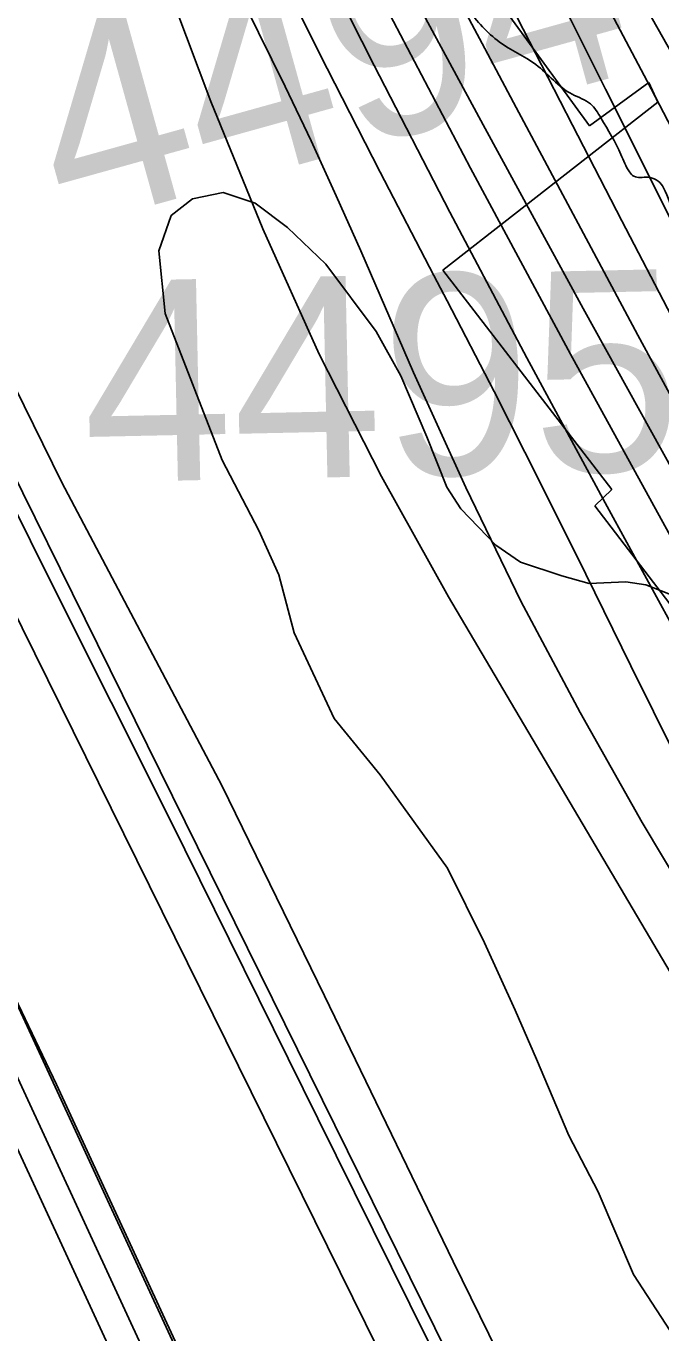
# Model space of a CAD drawing. Extents: x 3297772 to 3335630, y 634068 to 659439.
# Drawn here: x 3312623 to 3312939, y 651184 to 651834 of the extents above; entities that cross this region are included whole.
import ezdxf

# ---------------------------------------------------------------- set-up
doc = ezdxf.new("R2010")
doc.units = 0
for name, color, linetype in [('V-FLOD-BASE', 7, 'Continuous'), ('V-LEVE-TOET', 7, 'Continuous'), ('V-RIVR-EDGE', 7, 'Continuous'), ('V-ROAD-CNTR', 7, 'Continuous'), ('V-RRAP-RVMT', 7, 'Continuous'), ('V-SITE-VEGE', 7, 'Continuous'), ('V-SURV-IDEN', 7, 'Continuous'), ('V-SURV-LINE', 7, 'Continuous'), ('V-TOPO-DPTH', 7, 'Continuous'), ('V-TOPO-MAJR', 7, 'Continuous'), ('V-TOPO-MINR', 7, 'Continuous'), ('V-TOPO-WATR', 7, 'Continuous')]:
    doc.layers.add(name, color=color, linetype=linetype)

msp = doc.modelspace()

# ---------------------------------------------------------------- linework, layer by layer
at = {"layer": 'V-FLOD-BASE'}
msp.add_lwpolyline([(3312512.69, 651835.18), (3312526.62, 651794.39), (3312535.14, 651769), (3312547.52, 651735.91), (3312571.48, 651686.67), (3312636.41, 651555.89), (3312695.15, 651438.95), (3312768.58, 651290.47), (3312869.07, 651087.37), (3312891.47, 651048.91), (3312896.87, 651043.53), (3312905.36, 651036.62), (3312918.46, 651032.02), (3312956.97, 651025.94), (3312986.24, 651020.6)], dxfattribs=at)
at = {"layer": 'V-LEVE-TOET'}
for points in [[(3312540.81, 651834.27), (3312557.06, 651785.05), (3312570.99, 651743.52), (3312598.78, 651692.79), (3312641.27, 651606.69), (3312720.8, 651456.02), (3312771.79, 651351.46), (3312835.9, 651219.23), (3312866.8, 651156.19), (3312894.6, 651098.53), (3312906.98, 651063.93), (3312913.15, 651055.48), (3312925.47, 651052.42), (3312949.33, 651047.85), (3312990.13, 651038.69), (3312996.79, 651033.82), (3312998.5, 651030.99), (3313002.48, 651026.45), (3313005.5, 651018.86), (3313004.4, 651005.07)], [(3312736.24, 651102.23), (3312712.76, 651146.64), (3312638.59, 651307.32), (3312582.98, 651423.41), (3312482.52, 651650.22), (3312425.33, 651780.93), (3312416.35, 651797.96)]]:
    msp.add_lwpolyline(points, dxfattribs=at)
at = {"layer": 'V-RIVR-EDGE'}
msp.add_spline([(3312883.83, 657641.82), (3312877.43, 657629.14), (3312871.37, 657628.72), (3312863.11, 657617.48), (3312850.09, 657604.96), (3312831.43, 657586.39), (3312812.78, 657572.58), (3312803.23, 657564.38), (3312789.37, 657559.65), (3312783.73, 657554.03), (3312778.95, 657547.98), (3312767.65, 657529.83), (3312766.74, 657514.68), (3312759.36, 657504.74), (3312737.65, 657480.11), (3312721.16, 657463.7), (3312710.73, 657449), (3312699.44, 657435.61), (3312692.93, 657428.27), (3312686.84, 657419.19), (3312681.62, 657408.38), (3312674.62, 657379.82), (3312668.49, 657352.56), (3312668.04, 657345.63), (3312665.88, 657344.77), (3312663.27, 657342.61), (3312660.21, 657327.47), (3312656.72, 657318.82), (3312656.28, 657315.35), (3312656.27, 657312.76), (3312656.25, 657305.4), (3312649.29, 657291.99), (3312642.33, 657278.15), (3312629.29, 657257.84), (3312613.67, 657244.02), (3312607.17, 657238.84), (3312604.13, 657235.39), (3312597.15, 657216.35), (3312589.75, 657199.05), (3312576.29, 657183.07), (3312552.85, 657158.45), (3312535.92, 657141.17), (3312529.84, 657135.12), (3312518.53, 657113.94), (3312495.09, 657088.45), (3312476.43, 657069.45), (3312466.01, 657059.08), (3312458.63, 657050.44), (3312456.42, 657033.99), (3312453.38, 657028.8), (3312435.15, 657010.23), (3312419.52, 656992.52), (3312412.13, 656980.42), (3312408.19, 656963.11), (3312401.64, 656941.04), (3312399.86, 656923.29), (3312398.97, 656910.74), (3312397.64, 656900.79), (3312392.42, 656890.41), (3312371.99, 656858.42), (3312368.08, 656851.5), (3312358.98, 656847.2), (3312355.07, 656842.44), (3312348.1, 656827.31), (3312342.02, 656819.53), (3312329.88, 656810.9), (3312322.93, 656802.69), (3312315.54, 656789.29), (3312314.22, 656780.63), (3312315.05, 656767.21), (3312319.36, 656757.24), (3312322.37, 656750.3), (3312324.96, 656746.4), (3312326.24, 656741.2), (3312321.9, 656736.88), (3312315.4, 656733.87), (3312309.33, 656731.72), (3312293.7, 656712.71), (3312281.09, 656690.66), (3312277.16, 656675.51), (3312275.39, 656662.1), (3312281.85, 656646.93), (3312281.83, 656640), (3312278.34, 656628.75), (3312273.12, 656617.94), (3312258.79, 656602.39), (3312246.2, 656588.13), (3312240.56, 656585.11), (3312233.19, 656580.37), (3312231.01, 656573.45), (3312216.18, 656528.02), (3312209.61, 656496.87), (3312208.27, 656481.72), (3312210.84, 656469.16), (3312213.84, 656459.19), (3312219.03, 656454.85), (3312220.75, 656451.81), (3312220.3, 656445.75), (3312215.52, 656438.4), (3312207.71, 656428.9), (3312199.46, 656418.96), (3312190.79, 656414.65), (3312182.97, 656406.45), (3312174.28, 656392.18), (3312172.95, 656381.36), (3312175.96, 656371.39), (3312180.7, 656362.29), (3312182.83, 656348.43), (3312180.2, 656336.75), (3312175.84, 656322.9), (3312165.83, 656303.44), (3312151.06, 656282.7), (3312142.37, 656268.86), (3312132.8, 656250.7), (3312126.26, 656232.97), (3312123.61, 656213.49), (3312124.38, 656172.36), (3312121.32, 656161.11), (3312110.42, 656131.7), (3312106.94, 656124.78), (3312106.49, 656119.15), (3312106.48, 656114.39), (3312107.78, 656112.65), (3312112.96, 656108.31), (3312112.95, 656104.85), (3312110.35, 656101.82), (3312104.71, 656098.81), (3312099.95, 656098.82), (3312095.18, 656094.93), (3312090.84, 656093.21), (3312087.81, 656093.65), (3312081.75, 656093.67), (3312077.85, 656090.65), (3312073.45, 656063.81), (3312068.16, 656026.59), (3312055.97, 655997.61), (3312045.52, 655975.56), (3312040.29, 655960.85), (3312035.47, 655938.35), (3312031.92, 655901.12), (3312030.13, 655879.05), (3312024.89, 655858.28), (3312021.83, 655848.33), (3312021.82, 655843.56), (3312023.1, 655834.9), (3312020.47, 655821.92), (3312016.98, 655812.4), (3312015.2, 655794.66), (3312007.34, 655765.67), (3312000.79, 655745.33), (3311997.76, 655742.31), (3311991.69, 655741.03), (3311986.48, 655736.71), (3311975.14, 655702.54), (3311969.88, 655673.54), (3311967.68, 655661.86), (3311967.62, 655636.74), (3311969.66, 655587.38), (3311970.07, 655575.69), (3311970.06, 655571.36), (3311972.22, 655571.36), (3311981.75, 655571.33), (3311985.2, 655568.29), (3311986.88, 655544.91), (3311989.45, 655536.24), (3311993.33, 655527.57), (3311994.15, 655510.25), (3311994.94, 655477.35), (3311993.58, 655456.14), (3311993.56, 655445.75), (3311996.13, 655437.08), (3311998.28, 655430.58), (3311999.55, 655418.45), (3312002.14, 655413.68), (3312005.59, 655409.78), (3312006.87, 655402.42), (3312010.72, 655381.62), (3312015.83, 655348.27), (3312020.08, 655316.22), (3312020.88, 655290.68), (3312024.34, 655286.34), (3312024.33, 655282.88), (3312021.72, 655278.55), (3312020.83, 655267.73), (3312020.36, 655251.71), (3312023.75, 655222.7), (3312024.12, 655198.88), (3312027.09, 655174.63), (3312027.92, 655158.18), (3312027.89, 655148.65), (3312033.05, 655134.35), (3312042.51, 655107.92), (3312048.96, 655087.55), (3312050.66, 655075.42), (3312051.93, 655064.16), (3312054.08, 655058.96), (3312054.93, 655053.33), (3312054.48, 655044.24), (3312054.44, 655029.52), (3312054.43, 655026.06), (3312057.46, 655026.05), (3312058.74, 655016.09), (3312058.72, 655009.59), (3312057.85, 655007), (3312058.7, 655000.5), (3312065.62, 654995.72), (3312069.06, 654986.19), (3312073.78, 654969.29), (3312075.04, 654956.3), (3312078.47, 654942.44), (3312077.58, 654930.32), (3312077.53, 654910.83), (3312077.47, 654886.59), (3312076.55, 654866.67), (3312076.51, 654848.49), (3312076.06, 654840.26), (3312077.76, 654829.87), (3312080.34, 654820.77), (3312078.15, 654811.25), (3312075.94, 654795.67), (3312071.58, 654782.69), (3312065.51, 654777.51), (3312055.05, 654751.56), (3312052.43, 654742.04), (3312052.83, 654727.32), (3312052.81, 654718.66), (3312051.92, 654709.57), (3312048.01, 654704.38), (3312044.11, 654701.8), (3312043.64, 654687.51), (3312041.88, 654675.39), (3312043.59, 654669.33), (3312047.46, 654658.06), (3312051.34, 654648.52), (3312056.94, 654638.55), (3312058.22, 654630.32), (3312056.91, 654626), (3312053.87, 654622.54), (3312055.56, 654606.08), (3312057.25, 654588.33), (3312055.9, 654567.55), (3312049.35, 654546.78), (3312038.46, 654520.4), (3312032.36, 654504.4), (3312028.85, 654484.49), (3312027.52, 654473.24), (3312030.9, 654437.29), (3312033.39, 654395.29), (3312033.79, 654380.57), (3312031.62, 654380.57), (3312029.45, 654378.41), (3312029.4, 654358.93), (3312028.5, 654342.91), (3312025.45, 654335.99), (3312021.1, 654326.48), (3312020.22, 654320.42), (3312017.16, 654307.87), (3312011.94, 654300.96), (3312002.83, 654291.89), (3311994.14, 654280.65), (3311985.01, 654266.82), (3311975.01, 654248.66), (3311965.01, 654231.8), (3311959.34, 654213.63), (3311951.92, 654190.7), (3311944.93, 654165.61), (3311941.42, 654144.83), (3311939.64, 654128.38), (3311938.31, 654114.97), (3311937.42, 654105.88), (3311937.39, 654090.72), (3311937.79, 654079.03), (3311943.83, 654068.63), (3311951.59, 654055.62), (3311959.76, 654034.82), (3311962.77, 654023.55), (3311962.74, 654015.33), (3311964.9, 654011.42), (3311970.96, 654011.41), (3311980.48, 654009.65), (3311992.58, 654001.4), (3311999.48, 653987.96), (3312004.63, 653969.33), (3312011.95, 653953.29), (3312017.96, 653932.49), (3312020.08, 653914.74), (3312021.76, 653894.38), (3312019.56, 653878.37), (3312014.29, 653850.67), (3312012.08, 653832.93), (3312009.91, 653827.3), (3312003.79, 653806.1), (3312002.03, 653792.69), (3312001.98, 653774.5), (3312001.97, 653770.61), (3312001.91, 653747.23), (3312003.17, 653728.17), (3312002.71, 653719.52), (3312004.85, 653708.69), (3312015.62, 653687.44), (3312023.82, 653676.17), (3312027.7, 653671.4), (3312028.56, 653667.5), (3312028.98, 653663.17), (3312031.13, 653657.1), (3312034.58, 653652.33), (3312037.17, 653647.13), (3312036.72, 653638.9), (3312035.38, 653625.05), (3312037.1, 653617.69), (3312040.98, 653611.18), (3312040.97, 653607.28), (3312039.22, 653602.53), (3312043.55, 653600.35), (3312043.54, 653595.59), (3312041.35, 653586.07), (3312040.46, 653578.28), (3312040.44, 653569.19), (3312044.3, 653554.02), (3312050.76, 653538.85), (3312058.51, 653521.52), (3312065.4, 653509.38), (3312069.24, 653484.25), (3312070.48, 653461.3), (3312067, 653456.12), (3312066.99, 653450.92), (3312074.76, 653441.81), (3312079.96, 653441.36), (3312080.38, 653437.03), (3312084.67, 653420.14), (3312091.12, 653403.67), (3312098.44, 653386.77), (3312109.65, 653368.12), (3312121.74, 653355.97), (3312125.62, 653349.46), (3312128.2, 653339.5), (3312130.35, 653336.03), (3312138.14, 653334.71), (3312144.18, 653326.04), (3312155.83, 653308.26), (3312169.63, 653287.88), (3312173.5, 653275.74), (3312176.95, 653271.41), (3312179.98, 653271.83), (3312182.58, 653271.39), (3312186.46, 653264.45), (3312198.98, 653249.7), (3312207.62, 653241.02), (3312220.12, 653218.91), (3312235.21, 653193.33), (3312245.1, 653166.89), (3312251.55, 653147.39), (3312254.98, 653135.26), (3312261.89, 653129.18), (3312265.78, 653127.01), (3312270.09, 653117.04), (3312278.69, 653091.91), (3312283.82, 653066.35), (3312289.81, 653037.33), (3312290.63, 653020.87), (3312298.83, 653007.86), (3312313.06, 652986.18), (3312331.2, 652965.79), (3312349.32, 652943.23), (3312366.58, 652917.21), (3312380.37, 652892.06), (3312391.13, 652867.79), (3312399.29, 652837.46), (3312404.42, 652813.21), (3312413.86, 652779.84), (3312426.26, 652716.17), (3312433.53, 652679.35), (3312435.21, 652658.13), (3312432.58, 652646.01), (3312429.96, 652637.36), (3312427.78, 652630.01), (3312427.76, 652621.35), (3312435.5, 652598.38), (3312438.91, 652579.32), (3312438.44, 652564.6), (3312439.24, 652538.19), (3312442.23, 652518.7), (3312447.38, 652503.53), (3312468.06, 652459.75), (3312483.55, 652420.75), (3312498.17, 652381.31), (3312505.93, 652365.71), (3312511.1, 652356.6), (3312510.65, 652348.38), (3312513.66, 652343.61), (3312517.12, 652340.57), (3312519.7, 652334.93), (3312520.12, 652328.44), (3312520.54, 652323.67), (3312524.86, 652318.9), (3312527.42, 652304.61), (3312533.48, 652302.43), (3312534.77, 652300.69), (3312534.76, 652295.06), (3312533.46, 652292.9), (3312539.49, 652282.93), (3312543.36, 652271.23), (3312557.17, 652254.31), (3312567.53, 652240), (3312583.95, 652226.54), (3312597.76, 652210.48), (3312621.93, 652179.25), (3312627.1, 652170.14), (3312635.32, 652164.49), (3312643.09, 652156.68), (3312650.43, 652146.71), (3312660.77, 652128.06), (3312679.29, 652089.05), (3312693.93, 652055.24), (3312706.41, 652026.64), (3312729.27, 651989.78), (3312750.41, 651958.12), (3312768.1, 651933.83), (3312782.77, 651915.18), (3312793.57, 651904.76), (3312806.08, 651886.98), (3312821.18, 651865.29), (3312842.77, 651841.86), (3312858.75, 651825.8), (3312876.91, 651814.5), (3312895.06, 651799.73), (3312904.14, 651794.95), (3312909.31, 651788.01), (3312919.23, 651769.8), (3312923.54, 651761.13), (3312925.69, 651758.96), (3312932.62, 651758.51), (3312939.97, 651754.16), (3312941.26, 651751.56), (3312945.99, 651737.26), (3312947.27, 651729.03), (3312950.29, 651723.83), (3312963.67, 651706.91), (3312981.79, 651681.75)], degree=3, dxfattribs=at)
at = {"layer": 'V-ROAD-CNTR'}
for points in [[(3312722.36, 651131.68), (3312699.06, 651173.66), (3312566.56, 651460.17), (3312424.09, 651787.43), (3312413.11, 651799.6), (3312394.99, 651806.11), (3312004.63, 651637.69), (3311858.12, 651551.48), (3311640.52, 651459.14)], [(3310445.76, 647292.57), (3311429.69, 648026.6), (3312387.13, 648747.63), (3313151.29, 649327.14), (3313650.77, 649696.3), (3313656.32, 649702.7), (3313657.5, 649707.13), (3313654.61, 649713.25), (3313412.69, 650029.13), (3313159.27, 650380.96), (3312980.82, 650650.27), (3312864.08, 650845.39), (3312685.68, 651166.86), (3312552.88, 651454.03), (3312411.31, 651779.2), (3312404.5, 651786.76), (3312395.49, 651789.99), (3312011.43, 651624.29), (3311864.88, 651538.05), (3311646.38, 651445.33)], [(3312675.33, 651154.59), (3312672.29, 651160.07), (3312562.38, 651397.74)]]:
    msp.add_lwpolyline(points, dxfattribs=at)
at = {"layer": 'V-RRAP-RVMT'}
for p, q in [((3312903.59, 651784.14), (3312825.66, 651891.31)), ((3312933.17, 651805.64), (3312903.59, 651784.14)), ((3312937.68, 651795.9), (3312933.17, 651805.64)), ((3312830.75, 651712.36), (3312937.68, 651795.9)), ((3312914.66, 651603.26), (3312830.75, 651712.36)), ((3312906.22, 651595.06), (3312914.66, 651603.26)), ((3312991.16, 651484.05), (3312906.22, 651595.06))]:
    msp.add_line(p, q, dxfattribs=at)
at = {"layer": 'V-SITE-VEGE'}
msp.add_lwpolyline([(3312943.75, 651184.74), (3312925.45, 651212.84), (3312907.88, 651253.87), (3312893.38, 651281.98), (3312877.34, 651319.97), (3312866.65, 651344.29), (3312851.38, 651377.72), (3312833.06, 651414.95), (3312799.51, 651461.27), (3312776.65, 651489.37), (3312756.79, 651531.91), (3312749.14, 651560.8), (3312739.21, 651582.83), (3312720.89, 651617.78), (3312692.62, 651690.73), (3312689.52, 651721.9), (3312695.57, 651739.4), (3312706.2, 651747.79), (3312721.41, 651750.86), (3312737.38, 651745.56), (3312753.37, 651733.43), (3312772.42, 651715.21), (3312797.58, 651681.8), (3312809.79, 651659.77), (3312822.77, 651629.38), (3312832.7, 651604.3), (3312839.57, 651593.67), (3312857.09, 651575.45), (3312869.27, 651567.1), (3312889.82, 651560.3), (3312903.51, 651556.52), (3312921.76, 651557.32), (3312931.65, 651555.81), (3312946.87, 651549.76)], dxfattribs=at)
at = {"layer": 'V-SURV-LINE'}
for points in [[(3312547.08, 651752.67), (3312895.07, 651047.9)], [(3312868.18, 651034.6), (3312520.19, 651739.38)]]:
    msp.add_lwpolyline(points, dxfattribs=at)
at = {"layer": 'V-TOPO-DPTH'}
for points in [[(3312787.11, 652098.48), (3312949.83, 651810.77), (3312996.58, 651726.54), (3313042.41, 651641.83), (3313086.88, 651556.4), (3313130.44, 651470.48), (3313211.14, 651308.1), (3313213.7, 651303.03), (3313216.32, 651297.99), (3313219.01, 651292.99), (3313221.76, 651288.01), (3313222.02, 651287.55), (3313224.75, 651282.88), (3313227.59, 651278.28), (3313230.6, 651273.79), (3313233.72, 651269.37), (3313236.93, 651265.02), (3313240.16, 651260.68), (3313243.43, 651256.36), (3313246.71, 651252.05), (3313367.3, 651094.97), (3313624.72, 650727.21)], [(3313624.72, 650727.21), (3313367.3, 651094.97), (3313246.71, 651252.05), (3313243.43, 651256.36), (3313240.16, 651260.68), (3313236.93, 651265.02), (3313233.72, 651269.37), (3313230.6, 651273.79), (3313227.59, 651278.28), (3313224.75, 651282.88), (3313222.02, 651287.55), (3313221.76, 651288.01), (3313219.01, 651292.99), (3313216.32, 651297.99), (3313213.7, 651303.03), (3313211.14, 651308.1), (3313130.44, 651470.48), (3313086.88, 651556.4), (3313042.41, 651641.83), (3312996.58, 651726.54), (3312949.83, 651810.77), (3312787.11, 652098.48)], [(3313575.57, 650670.18), (3313207.07, 651261.31), (3313201.27, 651269.49), (3313195.58, 651277.74), (3313190.03, 651286.1), (3313184.59, 651294.52), (3313154.96, 651341.27), (3313135.33, 651373.12), (3313116.26, 651405.28), (3313098, 651437.91), (3313080.29, 651470.86), (3313063.04, 651504.07), (3313045.86, 651537.32), (3313028.79, 651570.62), (3313011.78, 651603.95), (3312978.41, 651669.63), (3312944.88, 651735.9), (3312911.52, 651802.24), (3312878.41, 651868.71)], [(3312878.41, 651868.71), (3312911.52, 651802.24), (3312944.88, 651735.9), (3312978.41, 651669.63), (3313011.78, 651603.95), (3313028.79, 651570.62), (3313045.86, 651537.32), (3313063.04, 651504.07), (3313080.29, 651470.86), (3313098, 651437.91), (3313116.26, 651405.28), (3313135.33, 651373.12), (3313154.96, 651341.27), (3313184.59, 651294.52), (3313190.03, 651286.1), (3313195.58, 651277.74), (3313201.27, 651269.49), (3313207.07, 651261.31), (3313575.57, 650670.18)], [(3313488.85, 650636.14), (3313167.97, 651188.46), (3313165.97, 651191.91), (3313163.92, 651195.33), (3313161.8, 651198.7), (3313159.62, 651202.04), (3313157.42, 651205.36), (3313155.22, 651208.69), (3313153.05, 651212.03), (3313150.88, 651215.38), (3313149.31, 651217.82), (3313146.41, 651222.42), (3313143.56, 651227.05), (3313140.79, 651231.72), (3313138.06, 651236.43), (3312996.03, 651486.8), (3312944.72, 651578.44), (3312894.1, 651670.46), (3312844.52, 651763.04), (3312795.63, 651855.99)], [(3313536.03, 650634.82), (3313240.24, 651154.41), (3313224.79, 651177.23), (3313201.57, 651211.49), (3313187.03, 651233.34), (3313172.75, 651255.34), (3313158.86, 651277.6), (3313145.23, 651300.02), (3313088.38, 651395.36), (3313047.03, 651465.86), (3313006.34, 651536.74), (3312966.67, 651608.19), (3312927.68, 651680.02), (3312865.91, 651795.75), (3312851.63, 651822.59), (3312837.38, 651849.45)], [(3312837.38, 651849.45), (3312851.63, 651822.59), (3312865.91, 651795.75), (3312927.68, 651680.02), (3312966.67, 651608.19), (3313006.34, 651536.74), (3313047.03, 651465.86), (3313088.38, 651395.36), (3313145.23, 651300.02), (3313158.86, 651277.6), (3313172.75, 651255.34), (3313187.03, 651233.34), (3313201.57, 651211.49), (3313224.79, 651177.23), (3313240.24, 651154.41), (3313536.03, 650634.82)]]:
    msp.add_lwpolyline(points, dxfattribs=at)
at = {"layer": 'V-TOPO-MAJR'}
msp.add_lwpolyline([(3312725.67, 651857.37), (3312739.09, 651830.53), (3312752.32, 651803.61), (3312765.24, 651776.54), (3312777.71, 651749.26), (3312789.86, 651721.83), (3312816.02, 651661.45), (3312842.05, 651604.25), (3312869.46, 651547.74), (3312898.92, 651492.29), (3312929.76, 651437.53), (3313455.01, 650559.53)], dxfattribs=at)
at = {"layer": 'V-TOPO-MINR'}
for points in [[(3312787.11, 652098.48), (3312949.83, 651810.77), (3312996.58, 651726.54), (3313042.41, 651641.83), (3313086.88, 651556.4), (3313130.44, 651470.48), (3313211.14, 651308.1), (3313213.7, 651303.03), (3313216.32, 651297.99), (3313219.01, 651292.99), (3313221.76, 651288.01), (3313222.02, 651287.55), (3313224.75, 651282.88), (3313227.59, 651278.28), (3313230.6, 651273.79), (3313233.72, 651269.37), (3313236.93, 651265.02), (3313240.16, 651260.68), (3313243.43, 651256.36), (3313246.71, 651252.05), (3313367.3, 651094.97), (3313624.72, 650727.21)], [(3312728.16, 652011.35), (3312850.68, 651784.49), (3312900.53, 651693.2), (3312950.93, 651602.21), (3313002.16, 651511.69), (3313053.96, 651421.49), (3313136.91, 651278.53), (3313147.8, 651260.13), (3313158.89, 651241.86), (3313170.3, 651223.78), (3313181.92, 651205.84), (3313188.12, 651196.43), (3313196.8, 651183.29), (3313205.5, 651170.16), (3313512.92, 650635.4)], [(3312673.16, 651908.28), (3312715.38, 651796.24), (3312741.17, 651732.83), (3312769.1, 651670.45), (3312800.23, 651609.6), (3312833.5, 651549.78), (3313066.86, 651154.68), (3313067.31, 651153.93), (3313068.64, 651151.67), (3313070.06, 651149.18), (3313070.35, 651147.31), (3313435.19, 650515.96), (3313444.39, 650503.82), (3313453.69, 650491.76)], [(3312888.83, 651888.42), (3312932.23, 651806.29), (3312975.19, 651723.94), (3313017.5, 651641.25), (3313059.39, 651558.35), (3313129.09, 651419.04), (3313135.82, 651405.63), (3313142.59, 651392.24), (3313149.41, 651378.87), (3313156.26, 651365.52), (3313163.34, 651352.3), (3313170.69, 651339.24), (3313178.44, 651326.42), (3313186.47, 651313.75), (3313200.35, 651292.6), (3313202.4, 651289.53), (3313204.49, 651286.49), (3313206.64, 651283.48), (3313208.82, 651280.5), (3313642.09, 650655.49)], [(3312759.51, 651887.17), (3312796.56, 651814.03), (3312834.14, 651741.17), (3312872.53, 651668.73), (3312911.45, 651596.56), (3312993.87, 651445.75), (3313006.82, 651421.92), (3313019.72, 651398.05), (3313032.51, 651374.13), (3313045.24, 651350.18), (3313045.33, 651350.01), (3313058.09, 651326.18), (3313071.01, 651302.45), (3313084.19, 651278.85), (3313097.53, 651255.35), (3313114.98, 651224.99), (3313119.73, 651216.73), (3313124.47, 651208.48), (3313129.22, 651200.23), (3313133.97, 651191.98), (3313212.19, 651056.14), (3313495.96, 650595.2)], [(3312846.42, 651879.8), (3312870.67, 651832.06), (3312895.09, 651784.41), (3312919.71, 651736.86), (3312944.41, 651689.36), (3312969.25, 651641.92), (3312994.16, 651594.53), (3313004.18, 651575.54), (3313032.49, 651523.13), (3313061.47, 651471.09), (3313091.46, 651419.64), (3313122.14, 651368.57), (3313166.08, 651297), (3313175.41, 651282.09), (3313184.93, 651267.29), (3313194.7, 651252.67), (3313204.65, 651238.15), (3313572.23, 650618.04)], [(3312878.41, 651868.71), (3312911.52, 651802.24), (3312944.88, 651735.9), (3312978.41, 651669.63), (3313011.78, 651603.95), (3313028.79, 651570.62), (3313045.86, 651537.32), (3313063.04, 651504.07), (3313080.29, 651470.86), (3313098, 651437.91), (3313116.26, 651405.28), (3313135.33, 651373.12), (3313154.96, 651341.27), (3313184.59, 651294.52), (3313190.03, 651286.1), (3313195.58, 651277.74), (3313201.27, 651269.49), (3313207.07, 651261.31), (3313575.57, 650670.18)], [(3312747.16, 651864.41), (3312773.15, 651812.64), (3312799.54, 651761.08), (3312826.19, 651709.66), (3312832.8, 651697.02), (3312856.13, 651651.9), (3312879.17, 651606.65), (3312901.78, 651561.17), (3312924.1, 651515.55), (3312946.73, 651470.1), (3312970.05, 651425.02), (3312994.42, 651380.49), (3313019.47, 651336.33), (3313077.93, 651236.05), (3313091.49, 651212.79), (3313105.04, 651189.54), (3313118.59, 651166.28), (3313132.15, 651143.03), (3313165.11, 651086.45), (3313170.22, 651077.02), (3313174.93, 651067.41), (3313425.09, 650642.18), (3313450.93, 650611.02), (3313495.54, 650558.48)], [(3312795.63, 651855.99), (3312844.52, 651763.04), (3312894.1, 651670.46), (3312944.72, 651578.44), (3312996.03, 651486.8), (3313138.06, 651236.43), (3313140.79, 651231.72), (3313143.56, 651227.05), (3313146.41, 651222.42), (3313149.31, 651217.82), (3313150.88, 651215.38), (3313153.05, 651212.03), (3313155.22, 651208.69), (3313157.42, 651205.36), (3313159.62, 651202.04), (3313161.8, 651198.7), (3313163.92, 651195.33), (3313165.97, 651191.91), (3313167.97, 651188.46), (3313488.85, 650636.14)]]:
    msp.add_lwpolyline(points, dxfattribs=at)
at = {"layer": 'V-TOPO-WATR'}
msp.add_lwpolyline([(3312837.38, 651849.45), (3312851.63, 651822.59), (3312865.91, 651795.75), (3312927.68, 651680.02), (3312966.67, 651608.19), (3313006.34, 651536.74), (3313047.03, 651465.86), (3313088.38, 651395.36), (3313145.23, 651300.02), (3313158.86, 651277.6), (3313172.75, 651255.34), (3313187.03, 651233.34), (3313201.57, 651211.49), (3313224.79, 651177.23), (3313240.24, 651154.41), (3313536.03, 650634.82)], dxfattribs=at)

# ---------------------------------------------------------------- texts
at = {"layer": 'V-SURV-IDEN'}
for s, rotation, p in [('4494+83.2', 15.53694, (3312642.77, 651732.41)), ('4495+58.9', 1.21088, (3312652.52, 651606.66))]:
    msp.add_text(s, height=100, rotation=rotation, dxfattribs=at).set_placement(p)

doc.saveas('drawing.dxf')
